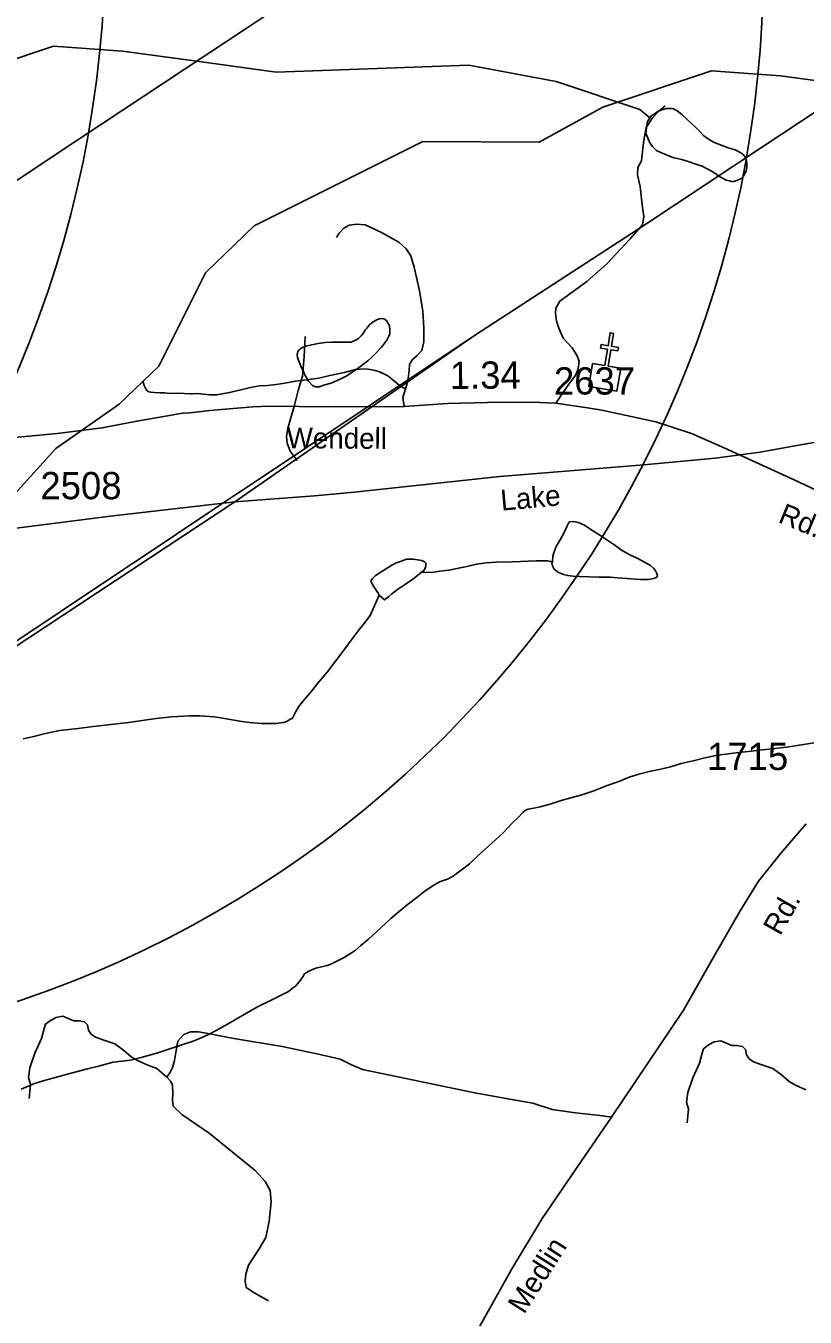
# Model space of a CAD drawing. Extents: x 2169602 to 2449496, y 721995 to 810662.
# Drawn here: x 2416361 to 2419932, y 782189 to 788110 of the extents above; entities that cross this region are included whole.
import ezdxf

# ---------------------------------------------------------------- set-up
doc = ezdxf.new("R2010")
doc.units = 0
doc.layers.add('Default', color=7, linetype='Continuous')

msp = doc.modelspace()

# ---------------------------------------------------------------- linework, layer by layer
at = {"layer": 'Default'}
for points in [[(2406761.9, 781061.2), (2414302.3, 786039.7), (2415401, 786802.3), (2416181.2, 787310.7), (2416190.6, 787317), (2416584.9, 787578.1), (2416617.7, 787599.6), (2417369.9, 788097.5), (2417415.6, 788128), (2417593.4, 788246.6), (2417595.2, 788247.7), (2417692.8, 788313), (2417793.7, 788380.2), (2417928.8, 788470.3), (2418018.5, 788530), (2418360.1, 788757.9), (2418402.7, 788786.3), (2418493.1, 788846.6), (2418613.5, 788926.8), (2419291.2, 789379.1), (2419929.1, 789805.5), (2420305, 790057.7)], [(2406761.9, 781061.2), (2414302.3, 786039.7), (2415401, 786802.3), (2416181.2, 787310.7), (2416190.6, 787317), (2416584.9, 787578.1), (2416617.7, 787599.6), (2417369.9, 788097.5), (2417415.6, 788128), (2417593.4, 788246.6), (2417595.2, 788247.7), (2417692.8, 788313), (2417793.7, 788380.2), (2417928.8, 788470.3), (2418018.5, 788530), (2418360.1, 788757.9), (2418402.7, 788786.3), (2418493.1, 788846.6), (2418613.5, 788926.8), (2419291.2, 789379.1), (2419929.1, 789805.5), (2420305, 790057.7)], [(2416190.6, 787317), (2416585.1, 787578.1), (2416617.7, 787599.6), (2417369.9, 788097.5), (2417415.6, 788128), (2417593.4, 788246.6), (2417595.2, 788247.7), (2417692.8, 788313), (2417793.7, 788380.2), (2417928.8, 788470.3), (2418018.5, 788530.1), (2418360.1, 788758), (2418402.7, 788786.3), (2418493.1, 788846.6), (2418613.5, 788926.9), (2419291.2, 789379.1), (2419929.1, 789805.5), (2420305, 790057.8)], [(2404733.3, 777630.1), (2405147.7, 777901.7), (2405686.5, 778256.1), (2406217, 778608.9), (2406723.1, 778942.9), (2406763.5, 778969.7), (2406882.8, 779048.4), (2407298.2, 779322.5), (2407781.8, 779645.4), (2408089.5, 779845.1), (2409777.7, 780948.3), (2417318.1, 785926.9), (2418416.8, 786689.4), (2419197, 787197.8), (2419206.4, 787204.1), (2419600.8, 787465.3), (2419633.6, 787486.8), (2420385.7, 787984.7)], [(2404733.3, 777630.1), (2405147.7, 777901.7), (2405686.5, 778256.1), (2406217, 778608.9), (2406723.1, 778942.9), (2406763.5, 778969.7), (2406882.8, 779048.4), (2407298.2, 779322.5), (2407781.8, 779645.4), (2408089.5, 779845.1), (2409777.7, 780948.3), (2417318.1, 785926.9), (2418416.8, 786689.4), (2419197, 787197.8), (2419206.4, 787204.1), (2419600.8, 787465.3), (2419633.6, 787486.8), (2420385.7, 787984.7)], [(2413481.9, 786284.2), (2413771.8, 786488.2), (2413954.9, 786661.6), (2414168.8, 787090.2), (2414391.9, 787305.4), (2415164.9, 787693.1), (2415697.9, 787688.7), (2415988.8, 787850.1), (2416487.7, 788017.1), (2416803.9, 787994.1), (2417143.9, 787947.9)], [(2416239.5, 785237.9), (2416808.2, 785617.3), (2416849.8, 785645), (2416889.1, 785671.4), (2417212.7, 785887.1), (2417318.5, 785957.6), (2417349.5, 785978.2), (2417426.8, 786029.7), (2417751, 786245.8), (2417904.8, 786348.2), (2417981.7, 786399.6), (2418416.8, 786689.5), (2419197, 787197.9), (2419206.4, 787204.2), (2419601, 787465.3), (2419633.6, 787486.8), (2420385.7, 787984.7)], [(2417143.9, 787947.9), (2417507.8, 787897.9), (2418390.7, 787929.1), (2418790.8, 787855.3), (2419174.8, 787726.1), (2419220, 787687.7)], [(2416497.7, 786171.3), (2416787.6, 786375.4), (2416970.8, 786548.7), (2417184.6, 786977.3), (2417407.7, 787192.5), (2418180.8, 787580.2), (2418713.7, 787575.9), (2419004.7, 787737.3), (2419503.6, 787904.2), (2419819.8, 787881.3), (2420159.7, 787835)], [(2418790.3, 786380.4), (2418849.6, 786466.6), (2418881.9, 786509.7), (2418892.7, 786536.6), (2418896.3, 786572.5), (2418885.5, 786599.5), (2418864, 786633.6), (2418822.7, 786678.5), (2418802.9, 786723.4), (2418792.1, 786755.7), (2418788.5, 786791.7), (2418790.3, 786815), (2418808.3, 786847.3), (2418932.2, 786937.1), (2419023.8, 787017.9), (2419129.8, 787132.9), (2419187.2, 787197.5), (2419192.6, 787235.3), (2419185.4, 787289.1), (2419176.5, 787373.6), (2419163.9, 787427.4), (2419165.7, 787459.8), (2419181.9, 787490.3), (2419190.8, 787574.7), (2419203.4, 787643), (2419232.1, 787687.9), (2419260.9, 787716.6), (2419291.4, 787743.5)], [(2419228.5, 787698.7), (2419236.3, 787702.4), (2419256.6, 787716.8), (2419270.3, 787722.8), (2419282.4, 787726.7), (2419296.3, 787731.1), (2419306.6, 787731.2), (2419320.5, 787731.1), (2419328.3, 787729.1), (2419336.5, 787725), (2419344.3, 787721.4), (2419368.3, 787701.5), (2419430.8, 787643.8), (2419450.5, 787623.8), (2419468.8, 787606), (2419493, 787588.1), (2419513.1, 787576.2), (2419539.1, 787566.2), (2419579.1, 787550.4), (2419611.3, 787540.7), (2419637.1, 787527), (2419647.2, 787521), (2419655.4, 787510.9), (2419661.3, 787501.1), (2419663.4, 787491), (2419665.8, 787476.8), (2419665.6, 787461.1), (2419661.7, 787443), (2419656, 787432.9), (2419649.6, 787420.9), (2419638, 787408.9), (2419619.9, 787401), (2419606.2, 787396.7), (2419594.3, 787396.8), (2419586.1, 787398.5), (2419570.1, 787402.5), (2419539.5, 787418.5), (2419509.6, 787440), (2419484, 787454), (2419460, 787465.8), (2419431.5, 787475.8), (2419395.6, 787487.7), (2419371.4, 787495.4), (2419353.7, 787499.3), (2419329.8, 787505.3), (2419303.7, 787515), (2419289.8, 787520.7), (2419273.4, 787526.8), (2419251, 787538.7), (2419233.2, 787556.5), (2419219, 787576.4), (2419209.2, 787598.6), (2419202.8, 787616.6), (2419203, 787630.4), (2419204.9, 787644.3), (2419210.6, 787670.6), (2419220.5, 787688.6), (2419228.5, 787698.7)], [(2418095.3, 786364.2), (2418088.1, 786405.5), (2418100.7, 786445), (2418111.4, 786480.9), (2418116.8, 786529.4), (2418118.6, 786556.4), (2418131.2, 786577.9), (2418154.5, 786597.7), (2418176.1, 786621), (2418185.1, 786660.5), (2418185.1, 786723.4), (2418179.7, 786802.4), (2418163.5, 786903), (2418154.5, 786942.5), (2418140.2, 787003.6), (2418125.8, 787055.7), (2418104.2, 787088), (2418070.1, 787118.5), (2417991.1, 787161.6), (2417915.7, 787197.5), (2417878, 787201.1), (2417842, 787195.8), (2417818.7, 787181.4), (2417797.1, 787159.8), (2417784.6, 787140.1)], [(2417928.2, 786574.4), (2417946.1, 786590.3), (2417965.5, 786610.5), (2417989.5, 786634.9), (2417997.5, 786644.6), (2418015.6, 786668.6), (2418025, 786686.7), (2418029.3, 786697), (2418029.3, 786714.9), (2418027.1, 786734.7), (2418012.9, 786758.7), (2418001, 786766.6), (2417991, 786768.5), (2417979.3, 786766.7), (2417969.2, 786762.4), (2417953, 786752.4), (2417935, 786738.4), (2417923.3, 786724.4), (2417915.3, 786716.3), (2417909, 786704.3), (2417897.3, 786688.2), (2417885.6, 786676.1), (2417871.4, 786668.1), (2417851.3, 786659.8), (2417819.6, 786659.8), (2417787.6, 786659.3), (2417761.7, 786659.2), (2417732, 786657.2), (2417699.8, 786653.1), (2417669.5, 786646.7), (2417649.8, 786642.9), (2417631.7, 786636.6), (2417628, 786634.8), (2417621.7, 786630.4), (2417613.5, 786624.8), (2417607.9, 786616.7), (2417603.8, 786602.3), (2417605.9, 786588.6), (2417624.1, 786542.5), (2417632.5, 786524.5), (2417640.5, 786506.7), (2417656.7, 786480.8), (2417674.6, 786461), (2417688.5, 786455.2), (2417704.7, 786455.2), (2417730.8, 786463.1), (2417760.5, 786471.5), (2417800.7, 786489.8), (2417828.4, 786503.9), (2417864.5, 786526), (2417878, 786536.1), (2417928.2, 786574.4)], [(2417641, 786686.1), (2417635.5, 786594), (2417628.1, 786504), (2417608.4, 786438), (2417590.8, 786364), (2417573.1, 786307.7), (2417561.4, 786263.8), (2417555.7, 786227.7), (2417557.8, 786195.9), (2417572.1, 786159.8), (2417603.5, 786116.4)], [(2418098.8, 786445.2), (2418072.1, 786462.6), (2418042.2, 786486.6), (2418020, 786504.5), (2418003.8, 786512.2), (2417981.7, 786524.1), (2417961.8, 786530), (2417939.4, 786533.7), (2417915.4, 786537.8), (2417871.8, 786533.4), (2417821.7, 786521.1), (2417753.9, 786507), (2417704.2, 786494.6), (2417624.3, 786484), (2417596, 786480.2), (2417548.2, 786471.6), (2417508.2, 786465.5), (2417468.4, 786461.3), (2417432.3, 786459.1), (2417398.5, 786452.8), (2417352.2, 786442.8), (2417294.5, 786428.4), (2417234.7, 786418), (2417202.7, 786417.9), (2417146.7, 786423.5), (2417124.5, 786423.2), (2417114.7, 786423.1), (2417056.9, 786425), (2417018.5, 786424.7), (2416998.4, 786426.5), (2416976.9, 786426.5), (2416948.6, 786428.4), (2416932.8, 786430.4), (2416924.6, 786432.4), (2416914.6, 786437.9), (2416908.6, 786448.2), (2416902.5, 786460.1), (2416898.4, 786476.1), (2416898.6, 786482.2)], [(2416177.1, 786209.7), (2416504, 786240.3), (2416710.5, 786267.2), (2416868.6, 786297.7), (2416983.5, 786317.5), (2417078.7, 786333.7), (2417113.3, 786335.4), (2417203.5, 786346.7), (2417400.6, 786363.6), (2417476.7, 786366.5), (2417747.1, 786363.6), (2418095.3, 786364.2), (2418293.6, 786377.7), (2418476.7, 786383.4), (2418681.4, 786384.2), (2418790.3, 786380.4), (2418934.2, 786358.4), (2419000.6, 786347.3), (2419248.3, 786294.2), (2419411.7, 786240.3), (2419564.4, 786173.8), (2419881.7, 786029), (2420060.1, 785944)], [(2417318.1, 785926.9), (2417683.1, 785954.6), (2417865.7, 785971.2), (2418532.3, 786043.4), (2419193, 786096.9), (2419519.8, 786127.4), (2419726.4, 786154.4), (2419884.4, 786184.9), (2419999.4, 786204.7)], [(2415790.8, 785206.2), (2416191.8, 785836.4), (2416497.7, 786171.3)], [(2414378.3, 785618.7), (2414790.7, 785643.4), (2416281.8, 785802.5), (2416748.4, 785861.2), (2417318.1, 785926.9)], [(2418774.3, 785652.9), (2418775.5, 785678.6), (2418781.9, 785698.7), (2418791.5, 785722.8), (2418809.7, 785753), (2418827.2, 785787.2), (2418841.1, 785817.2), (2418847.1, 785829.3), (2418853, 785835.2), (2418870.9, 785837.4), (2418893.2, 785833.3), (2418921.1, 785819.7), (2418955.3, 785797.9), (2418987.3, 785778), (2419027.5, 785750.1), (2419055.6, 785732.4), (2419071.6, 785720.3), (2419077.7, 785716.5), (2419091.3, 785706.3), (2419132.1, 785682.7), (2419162, 785668.9), (2419193.8, 785653.1), (2419224, 785635.2), (2419238.3, 785621.3), (2419245.9, 785611.6), (2419252.5, 785599.2), (2419256.3, 785589.3)], [(2417976.1, 785509.4), (2417963.8, 785527.1), (2417954.1, 785541.1), (2417947.8, 785551), (2417943.9, 785560.9), (2417944.1, 785567), (2417948, 785574.9), (2417963.6, 785589.2), (2418037.4, 785637.7), (2418055.2, 785645.5), (2418077.6, 785653.9), (2418105, 785663.9), (2418137.4, 785663.9), (2418155.3, 785662), (2418175.2, 785658.2), (2418187.3, 785652.3), (2418193.2, 785646.5), (2418194.3, 785636.3)], [(2418194.3, 785636.3), (2418192.2, 785626.4), (2418184.2, 785612.2), (2418174, 785604.5), (2418155.9, 785590.2), (2418134.2, 785572.3), (2418100.4, 785549.9), (2418064.5, 785525.7), (2418038.7, 785505.7), (2418024.7, 785493.6), (2418012.8, 785483.6), (2418005, 785477.5), (2417980.6, 785499.4), (2417976.1, 785509.4)], [(2418774.3, 785652.9), (2418751.9, 785656.6), (2418700, 785656.3), (2418591.8, 785651.6), (2418517.8, 785651.5), (2418470.4, 785647.3), (2418426.3, 785640.9), (2418382.2, 785630.6), (2418298.6, 785614), (2418258.4, 785609.9), (2418220.8, 785603.4), (2418174, 785604.5)], [(2419256.3, 785589.3), (2419252.5, 785581.4), (2419238.3, 785575.4), (2419214.1, 785571.3), (2419178.4, 785571.1), (2419134.3, 785574.9), (2419074.3, 785578.3), (2419038.4, 785582.1), (2418988.1, 785582), (2418942, 785583.7), (2418896.1, 785585.3), (2418868.4, 785587.1), (2418844, 785589.2), (2418824.1, 785595), (2418818.6, 785597.1), (2418802.6, 785602.7), (2418782.3, 785618.8), (2418774.3, 785634.6), (2418772, 785646.7), (2418774.3, 785652.9)], [(2417980.6, 785499.4), (2417938.1, 785406.1), (2417910, 785368.1), (2417884.3, 785335.9), (2417860.6, 785305.8), (2417818.5, 785247.7), (2417775.3, 785191.3), (2417741, 785147), (2417697.5, 785094.8), (2417671.9, 785060.6), (2417628.2, 785010.3), (2417610, 784988.3), (2417596.5, 784962.4), (2417586.6, 784942.4), (2417580.7, 784934.4), (2417572.5, 784930.4), (2417556.7, 784920.2), (2417540.7, 784916.1), (2417506.8, 784911.8), (2417440.8, 784911.7), (2417385, 784915.3), (2417341, 784921.1), (2417280.5, 784932.7), (2417224.7, 784942.4), (2417158.5, 784945.9), (2417110.5, 784945.8), (2417028.9, 784941.1), (2416958.5, 784934.7), (2416831, 784915.9), (2416668.8, 784897.3), (2416601.1, 784888.9), (2416515.2, 784878.4), (2416451, 784865.8), (2416403.3, 784853.6), (2416347.7, 784841.3)], [(2419974.4, 784821.9), (2419846.8, 784803.1), (2419684.6, 784784.5), (2419617, 784776.1), (2419531, 784765.5), (2419466.9, 784752.9), (2419419.1, 784740.7), (2419363.5, 784728.4), (2419315.3, 784712.2), (2419271.4, 784702.2), (2419217.9, 784691.6), (2419169.5, 784679.5), (2419125.4, 784665.4), (2419077.9, 784645), (2419025.6, 784626.6), (2418964.1, 784602.2), (2418908.3, 784583.9), (2418858.5, 784569.9), (2418814.4, 784557.5), (2418768.7, 784543.3), (2418718.6, 784529), (2418688.7, 784523), (2418662.4, 784518.8), (2418653, 784514.6), (2418639.1, 784502.5), (2418617.1, 784480.3), (2418587.4, 784452.3), (2418547.2, 784408.1), (2418495.7, 784361.9), (2418449.6, 784319.8), (2418435.7, 784307.3), (2418394.2, 784267.3), (2418356.3, 784239), (2418326.6, 784216.7)], [(2418422, 782112.2), (2418586.4, 782407.4), (2418727.6, 782641.7), (2418903.7, 782901.7), (2419044.8, 783107), (2419375, 783596.2), (2419511, 783837.4), (2419634.1, 784052.9), (2419718.8, 784188), (2419823.1, 784318), (2419936.9, 784451.4)], [(2418326.6, 784216.7), (2418318.6, 784211), (2418292.7, 784196.7), (2418256.6, 784184.7), (2418231, 784170.3), (2418190.8, 784144.3), (2418153.1, 784113.9), (2418107.6, 784079.8), (2418071.9, 784049.6), (2418033.7, 784017.2), (2417986, 783973.3), (2417930.4, 783922.9), (2417896.6, 783892.7), (2417870.7, 783870.6), (2417819.1, 783838.3), (2417792.8, 783824), (2417761.2, 783809.7), (2417741.1, 783801.8), (2417689.1, 783789.4), (2417671, 783781.5), (2417651.3, 783773.2), (2417637.4, 783763.1), (2417631.4, 783753), (2417619.1, 783735.1), (2417597.8, 783709.1), (2417581.8, 783696.9), (2417564.2, 783682.9), (2417521.7, 783660.6), (2417488.1, 783644.6), (2417422.3, 783611.9), (2417372.5, 783583.7), (2417324.5, 783555.7), (2417252.7, 783515), (2417203.3, 783488.8), (2417175, 783474.8), (2417127, 783454.5), (2417071.2, 783436.2), (2416965.6, 783401.4), (2416889.8, 783379.3), (2416839.9, 783366.9), (2416761.6, 783358.5), (2416699.9, 783342.2), (2416643.9, 783327.6), (2416568.2, 783307.4), (2416506.5, 783290.8), (2416450.1, 783276.6), (2416400.7, 783260.5), (2416338.6, 783234.2)], [(2417006.8, 783290), (2416960.6, 783329.4), (2416919.6, 783344.8), (2416871.7, 783365.3), (2416842.6, 783382.4), (2416808.4, 783413.2), (2416769, 783442.3), (2416717.7, 783459.4), (2416679.2, 783473), (2416660.4, 783486.7), (2416648.5, 783505.5), (2416643.3, 783529.5), (2416629.6, 783543.2), (2416604, 783548.3), (2416580, 783548.3), (2416551, 783560.3), (2416530.4, 783568.8), (2416499.6, 783563.7), (2416474, 783550), (2416450, 783532.9), (2416444.9, 783512.4), (2416432.9, 783466.2), (2416402.1, 783399.5), (2416378.2, 783332.8), (2416373.1, 783288.3), (2416381.6, 783257.5), (2416376.5, 783192.5)], [(2419044.8, 783107), (2418993.5, 783113.8), (2418880.6, 783125.8), (2418772.9, 783141.2), (2418683.9, 783170.3), (2418569.3, 783190.8), (2418410.3, 783219.9), (2418220.4, 783259.2), (2417903.1, 783324.2), (2417850.1, 783348.2), (2417800.5, 783372.1), (2417701.3, 783394.4), (2417535.3, 783430.3), (2417305.3, 783467.9), (2417211.2, 783486.7), (2417151.3, 783497), (2417115.4, 783497), (2417084.6, 783485), (2417057.3, 783454.2), (2417050.4, 783421.7), (2417041.9, 783365.3), (2417032.5, 783334.5), (2417020.5, 783308.8), (2417006.8, 783290)], [(2419935.4, 783231.9), (2419887.5, 783252.5), (2419858.4, 783269.6), (2419824.2, 783300.3), (2419784.9, 783329.4), (2419733.6, 783346.5), (2419695.1, 783360.2), (2419676.3, 783373.9), (2419664.3, 783392.7), (2419659.1, 783416.7), (2419645.5, 783430.3), (2419619.8, 783435.5), (2419595.9, 783435.5), (2419566.8, 783447.4), (2419546.3, 783456), (2419515.5, 783450.9), (2419489.8, 783437.2), (2419465.9, 783420.1), (2419460.7, 783399.6), (2419448.8, 783353.4), (2419418, 783286.7), (2419394, 783220), (2419388.9, 783175.5), (2419397.4, 783144.7), (2419392.3, 783079.7)], [(2417006.8, 783290), (2417025.6, 783269.5), (2417032.5, 783252.4), (2417034.2, 783214.8), (2417032.5, 783184), (2417035.9, 783156.6), (2417075.2, 783119), (2417200.1, 783033.4), (2417411.3, 782862.4), (2417457.5, 782811.1), (2417479.7, 782770), (2417484.9, 782718.7), (2417475.5, 782629.8), (2417460.1, 782554.5), (2417429.3, 782503.2), (2417381.4, 782427.9), (2417369.4, 782386.9), (2417366, 782354.4), (2417371.1, 782325.3), (2417409.6, 782299.6), (2417472.9, 782263.7)]]:
    msp.add_lwpolyline(points, dxfattribs=at)
msp.add_lwpolyline([(2418958, 786561.1), (2419014.2, 786552.2), (2419026.4, 786627.3), (2418994.8, 786632.4), (2418997.3, 786648.2), (2419028.9, 786643.1), (2419038.5, 786702.5), (2419054.3, 786699.9), (2419044.7, 786640.5), (2419076.3, 786635.4), (2419073.8, 786619.7), (2419042.2, 786624.8), (2419030, 786549.6), (2419086.9, 786540.3), (2419069.9, 786435.2), (2418941, 786456)], close=True, dxfattribs=at)
for centre in [(2411724.3, 788494.3), (2414740.2, 788381.5)]:
    msp.add_circle(centre, 5000, dxfattribs=at)

# ---------------------------------------------------------------- texts
for s, height, rotation, p in [('1.34', 125, 0.23435, (2418303.8, 786445.2)), ('Wendell', 95, 359.59759, (2417556.1, 786173.4)), ('Lake', 95, 5.21751, (2418540.5, 785886.6)), ('Rd.', 95, 337.57853, (2419804, 785835.5)), ('Rd.', 95, 60.49098, (2419817.9, 783933.9)), ('Medlin', 95, 57.67717, (2418644.1, 782199.3))]:
    msp.add_text(s, height=height, rotation=rotation, dxfattribs=at).set_placement(p)
for s, p in [('2637', (2418781.1, 786419.4)), ('2508', (2416427.3, 785939.3)), ('1715', (2419482.8, 784697.5))]:
    msp.add_text(s, height=125, dxfattribs=at).set_placement(p)

doc.saveas('drawing.dxf')
